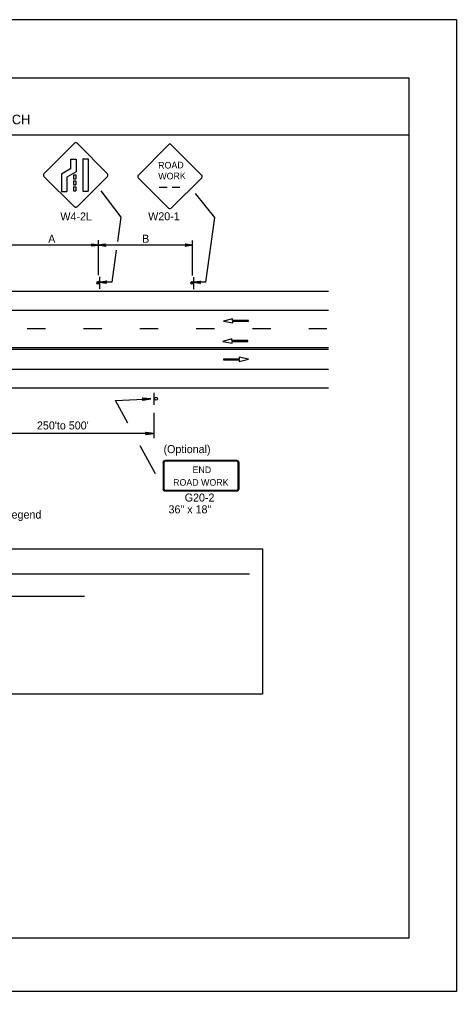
# Model space of a CAD drawing. Extents: x -14145 to -13521, y 30244 to 30661.
# Drawn here: x -13870.63 to -13859.17, y 30424.81 to 30450.31 of the extents above; entities that cross this region are included whole.
import ezdxf

# ---------------------------------------------------------------- set-up
doc = ezdxf.new("R2010")
doc.units = 0
for name, color, linetype in [('1', 7, 'Continuous'), ('10', 7, 'Continuous'), ('2', 7, 'Continuous'), ('3', 7, 'Continuous'), ('4', 7, 'Continuous'), ('61', 7, 'Continuous')]:
    doc.layers.add(name, color=color, linetype=linetype)

msp = doc.modelspace()

# ---------------------------------------------------------------- linework, layer by layer
at = {"layer": '1'}
for p, q in [((-13869.989, 30446.256), (-13869.186, 30447.059)), ((-13869.119, 30447.059), (-13868.324, 30446.256)), ((-13866.72, 30447.02), (-13867.515, 30446.217)), ((-13865.851, 30446.217), (-13866.654, 30447.02)), ((-13869.292, 30446.646), (-13869.151, 30446.646)), ((-13869.288, 30446.643), (-13869.288, 30446.388)), ((-13869.147, 30446.643), (-13869.147, 30446.305)), ((-13868.972, 30446.651), (-13868.831, 30446.651)), ((-13868.968, 30446.648), (-13868.968, 30445.801)), ((-13868.827, 30446.648), (-13868.827, 30445.801)), ((-13869.288, 30446.389), (-13869.53, 30446.251)), ((-13869.53, 30446.249), (-13869.53, 30445.796)), ((-13869.147, 30446.306), (-13869.389, 30446.168)), ((-13869.186, 30445.395), (-13869.988, 30446.19)), ((-13869.389, 30446.166), (-13869.389, 30445.796)), ((-13869.217, 30446.23), (-13869.152, 30446.23)), ((-13869.217, 30446.23), (-13869.217, 30446.122)), ((-13869.217, 30446.122), (-13869.152, 30446.122)), ((-13869.217, 30446.069), (-13869.152, 30446.069)), ((-13869.217, 30446.069), (-13869.217, 30445.964)), ((-13869.152, 30446.23), (-13869.152, 30446.122)), ((-13869.152, 30446.069), (-13869.152, 30445.964)), ((-13868.324, 30446.19), (-13869.119, 30445.395)), ((-13867.515, 30446.151), (-13866.72, 30445.356)), ((-13866.654, 30445.356), (-13865.851, 30446.151)), ((-13869.529, 30445.797), (-13869.388, 30445.797)), ((-13869.217, 30445.964), (-13869.152, 30445.964)), ((-13869.217, 30445.912), (-13869.152, 30445.912)), ((-13869.217, 30445.912), (-13869.217, 30445.807)), ((-13869.217, 30445.807), (-13869.152, 30445.807)), ((-13869.152, 30445.912), (-13869.152, 30445.807)), ((-13868.972, 30445.805), (-13868.831, 30445.805)), ((-13867.968, 30445.118), (-13868.485, 30445.807)), ((-13866.967, 30445.904), (-13866.756, 30445.904)), ((-13866.623, 30445.904), (-13866.43, 30445.904)), ((-13865.508, 30445.112), (-13866.018, 30445.737)), ((-13868.055, 30444.485), (-13867.968, 30445.118)), ((-13865.742, 30443.411), (-13865.508, 30445.112)), ((-13868.557, 30443.598), (-13868.557, 30444.518)), ((-13866.097, 30443.592), (-13866.097, 30444.512)), ((-13868.551, 30444.39), (-13871.017, 30444.39)), ((-13866.091, 30444.384), (-13868.557, 30444.384)), ((-13868.202, 30443.417), (-13868.087, 30444.252)), ((-13868.532, 30443.555), (-13868.532, 30443.237)), ((-13866.072, 30443.549), (-13866.072, 30443.231)), ((-13889.617, 30443.177), (-13862.529, 30443.177)), ((-13868.202, 30443.417), (-13868.532, 30443.417)), ((-13865.742, 30443.411), (-13866.072, 30443.411)), ((-13889.617, 30442.685), (-13862.529, 30442.685)), ((-13865.042, 30442.457), (-13865.283, 30442.391)), ((-13865.042, 30442.412), (-13865.042, 30442.457)), ((-13864.625, 30442.412), (-13865.042, 30442.412)), ((-13864.625, 30442.39), (-13864.625, 30442.412)), ((-13869.949, 30442.193), (-13870.429, 30442.193)), ((-13868.473, 30442.193), (-13868.953, 30442.193)), ((-13866.997, 30442.193), (-13867.477, 30442.193)), ((-13865.521, 30442.193), (-13866.001, 30442.193)), ((-13865.283, 30442.391), (-13865.039, 30442.345)), ((-13865.039, 30442.345), (-13865.039, 30442.39)), ((-13865.039, 30442.39), (-13864.625, 30442.39)), ((-13864.045, 30442.193), (-13864.525, 30442.193)), ((-13862.569, 30442.193), (-13863.049, 30442.193)), ((-13865.06, 30441.927), (-13865.301, 30441.861)), ((-13865.06, 30441.882), (-13865.06, 30441.927)), ((-13889.617, 30441.701), (-13862.529, 30441.701)), ((-13889.617, 30441.659), (-13862.529, 30441.659)), ((-13865.301, 30441.861), (-13865.057, 30441.815)), ((-13864.643, 30441.882), (-13865.06, 30441.882)), ((-13865.057, 30441.815), (-13865.057, 30441.86)), ((-13865.057, 30441.86), (-13864.643, 30441.86)), ((-13864.643, 30441.86), (-13864.643, 30441.882)), ((-13864.869, 30441.399), (-13865.283, 30441.399)), ((-13865.283, 30441.399), (-13865.283, 30441.377)), ((-13864.625, 30441.398), (-13864.869, 30441.444)), ((-13864.869, 30441.444), (-13864.869, 30441.399)), ((-13864.867, 30441.332), (-13864.625, 30441.398)), ((-13878.539, 30441.137), (-13862.529, 30441.137)), ((-13865.283, 30441.377), (-13864.867, 30441.377)), ((-13864.867, 30441.377), (-13864.867, 30441.332)), ((-13889.617, 30440.645), (-13862.529, 30440.645)), ((-13867.098, 30440.201), (-13867.098, 30440.513)), ((-13867.098, 30440.201), (-13867.098, 30440.513)), ((-13867.1, 30439.322), (-13867.1, 30439.986)), ((-13867.1, 30439.447), (-13871.241, 30439.447)), ((-13866.867, 30438.682), (-13866.867, 30437.994)), ((-13866.842, 30438.682), (-13866.842, 30437.994)), ((-13864.933, 30438.733), (-13866.806, 30438.733)), ((-13864.933, 30438.733), (-13866.806, 30438.733)), ((-13864.933, 30438.718), (-13866.806, 30438.718)), ((-13864.933, 30438.718), (-13866.806, 30438.718)), ((-13864.897, 30437.994), (-13864.897, 30438.682)), ((-13864.872, 30437.994), (-13864.872, 30438.682)), ((-13866.806, 30437.957), (-13864.933, 30437.957)), ((-13866.806, 30437.942), (-13864.933, 30437.942))]:
    msp.add_line(p, q, dxfattribs=at)
for points in [[(-13868.731, 30444.414), (-13868.725, 30444.402), (-13868.551, 30444.39), (-13868.731, 30444.414), (-13868.743, 30444.42), (-13868.551, 30444.39), (-13868.725, 30444.384), (-13868.731, 30444.372), (-13868.551, 30444.39), (-13868.743, 30444.36), (-13868.731, 30444.372)], [(-13868.377, 30444.366), (-13868.383, 30444.378), (-13868.557, 30444.384), (-13868.377, 30444.366), (-13868.371, 30444.354), (-13868.557, 30444.384), (-13868.389, 30444.396), (-13868.383, 30444.408), (-13868.557, 30444.384), (-13868.371, 30444.414), (-13868.383, 30444.408)], [(-13866.271, 30444.408), (-13866.265, 30444.396), (-13866.091, 30444.384), (-13866.271, 30444.408), (-13866.283, 30444.414), (-13866.091, 30444.384), (-13866.265, 30444.378), (-13866.271, 30444.366), (-13866.091, 30444.384), (-13866.283, 30444.354), (-13866.271, 30444.366)], [(-13868.358, 30443.393), (-13868.364, 30443.405), (-13868.532, 30443.417), (-13868.358, 30443.393), (-13868.346, 30443.387), (-13868.532, 30443.417), (-13868.364, 30443.423), (-13868.358, 30443.435), (-13868.532, 30443.417), (-13868.346, 30443.447), (-13868.358, 30443.435)], [(-13865.898, 30443.387), (-13865.904, 30443.399), (-13866.072, 30443.411), (-13865.898, 30443.387), (-13865.886, 30443.381), (-13866.072, 30443.411), (-13865.904, 30443.417), (-13865.898, 30443.429), (-13866.072, 30443.411), (-13865.886, 30443.441), (-13865.898, 30443.429)]]:
    msp.add_lwpolyline(points, dxfattribs=at)
for centre, radius in [((-13868.565, 30443.398), 0.0325), ((-13866.105, 30443.392), 0.0325), ((-13867.051, 30440.358), 0.0385)]:
    msp.add_circle(centre, radius, dxfattribs=at)
for centre, radius, start, end in [((-13869.152, 30447.027), 0.0465, 45, 135), ((-13866.687, 30446.988), 0.0465, 45, 135), ((-13869.955, 30446.224), 0.0465, 135, 225), ((-13868.357, 30446.225), 0.0465, 315, 45), ((-13867.482, 30446.185), 0.0465, 135, 225), ((-13865.884, 30446.185), 0.0465, 315, 45), ((-13869.152, 30445.429), 0.0465, 225, 315), ((-13866.687, 30445.39), 0.0465, 225, 315), ((-13868.565, 30443.409), 0.0214, 355.7499, 350.479), ((-13866.105, 30443.403), 0.0214, 355.7499, 350.479)]:
    msp.add_arc(centre, radius, start, end, dxfattribs=at)
for centre, major_axis, ratio, start_param, end_param in [((-13866.808, 30438.68), (0.0609, 0), 0.839899, 1.570796, 3.141593), ((-13866.808, 30438.68), (0, -0.0365), 0.999938, 3.141593, 4.712389), ((-13864.936, 30438.68), (-0.0609, 0), 0.839899, 3.141593, 4.712389), ((-13864.936, 30438.68), (0, 0.0365), 0.999938, 4.712389, 6.283185), ((-13866.808, 30437.992), (0.0609, 0), 0.839899, 3.141593, 4.712389), ((-13866.808, 30437.992), (0, -0.0365), 0.999938, 4.712389, 6.283185), ((-13864.936, 30437.992), (0, 0.0365), 0.999938, 3.141593, 4.712389), ((-13864.936, 30437.992), (-0.0609, 0), 0.839899, 1.570796, 3.141593)]:
    msp.add_ellipse(centre, major_axis=major_axis, ratio=ratio, start_param=start_param, end_param=end_param, dxfattribs=at)
at = {"layer": '10'}
for p, q in [((-13891.874, 30448.777), (-13860.422, 30448.777)), ((-13860.422, 30448.777), (-13860.422, 30426.207)), ((-13891.874, 30447.277), (-13860.422, 30447.277)), ((-13860.422, 30426.207), (-13891.874, 30426.207))]:
    msp.add_line(p, q, dxfattribs=at)
at = {"layer": '2'}
for p, q in [((-13884.546, 30435.765), (-13864.596, 30435.765)), ((-13880.36, 30435.181), (-13868.923, 30435.181))]:
    msp.add_line(p, q, dxfattribs=at)
msp.add_lwpolyline([(-13884.771, 30436.42), (-13864.259, 30436.42), (-13864.259, 30432.607), (-13884.771, 30432.607)], close=True, dxfattribs=at)
at = {"layer": '3'}
for points in [[(-13867.401, 30440.374), (-13867.392, 30440.359), (-13867.182, 30440.358), (-13867.401, 30440.374), (-13867.413, 30440.383), (-13867.182, 30440.358), (-13867.391, 30440.337), (-13867.398, 30440.321), (-13867.182, 30440.358), (-13867.409, 30440.31), (-13867.398, 30440.321)], [(-13868.116, 30440.31), (-13867.182, 30440.358)], [(-13867.792, 30439.714), (-13868.116, 30440.31)], [(-13867.318, 30439.475), (-13867.31, 30439.459), (-13867.1, 30439.447), (-13867.318, 30439.475), (-13867.329, 30439.484), (-13867.1, 30439.447), (-13867.31, 30439.437), (-13867.317, 30439.421), (-13867.1, 30439.447), (-13867.329, 30439.411), (-13867.317, 30439.421)], [(-13867.068, 30438.387), (-13867.467, 30439.119)]]:
    msp.add_lwpolyline(points, dxfattribs=at)
at = {"layer": '61'}
msp.add_lwpolyline([(-13892.174, 30450.307), (-13859.174, 30450.307), (-13859.174, 30424.807), (-13892.174, 30424.807)], close=True, dxfattribs=at)

# ---------------------------------------------------------------- texts
at = {"layer": '1'}
for s, height, rotation, p in [('ROAD', 0.1735, 0.7566, (-13866.994, 30446.393)), ('WORK', 0.1733, 0.7588, (-13866.99, 30446.108))]:
    msp.add_text(s, height=height, rotation=rotation, dxfattribs=at).set_placement(p)
for s, p in [('END', (-13866.093, 30438.407)), ('ROAD WORK', (-13866.602, 30438.076))]:
    msp.add_text(s, height=0.173, dxfattribs=at).set_placement(p)
at = {"layer": '2'}
for s, p in [('W4-2L', (-13869.558, 30445.034)), ('W20-1', (-13867.256, 30445.039)), ('A', (-13869.876, 30444.447)), ('B', (-13867.414, 30444.45)), ("250'to 500'", (-13870.171, 30439.552)), ('(Optional)', (-13866.854, 30438.931)), ('G20-2', (-13866.299, 30437.66)), ('See General Notes, Tables, and Legend ', (-13875.082, 30437.214)), ('36" x 18"', (-13866.723, 30437.35))]:
    msp.add_text(s, height=0.21, dxfattribs=at).set_placement(p)
at = {"layer": '4'}
msp.add_text('THREE-LANE, TWO-WAY ROADWAY WITH PASSING - WORK AREA IN THE SINGLE APPROACH', height=0.25, rotation=0.31, dxfattribs=at).set_placement((-13885.465, 30447.478))

doc.saveas('drawing.dxf')
